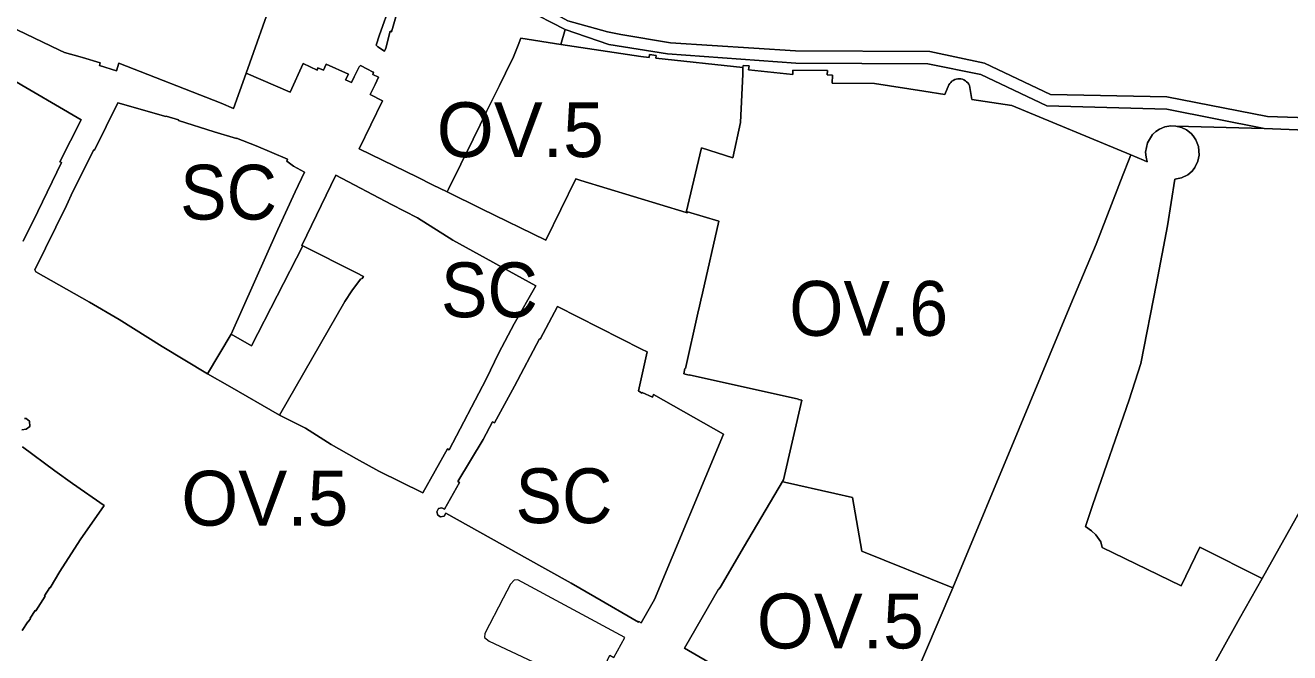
# Model space of a CAD drawing. Extents: x -650451 to -642268, y -1075216 to -1066610.
# Drawn here: x -647157.3 to -646880.7, y -1070571.6 to -1070434.3 of the extents above; entities that cross this region are included whole.
import ezdxf

# ---------------------------------------------------------------- set-up
doc = ezdxf.new("R2010")
doc.units = 0
doc.header["$LTSCALE"] = 4.8
for name, color, linetype, lineweight in [('11', 7, 'Continuous', 13), ('12', 7, 'Continuous', 13), ('15', 7, 'Continuous', 13), ('17', 7, 'Continuous', 13), ('40', 7, 'Continuous', 13), ('48', 7, 'Continuous', 13)]:
    doc.layers.add(name, color=color, linetype=linetype, lineweight=lineweight)
doc.layers.add('62', color=7, linetype='Continuous')

msp = doc.modelspace()

# ---------------------------------------------------------------- linework, layer by layer
at = {"layer": '11'}
msp.add_line((-647117.43, -1070510.56), (-647112.27, -1070501.93), dxfattribs=at)
for points in [[(-647108.96, -1070444.81), (-647111.71, -1070452.49), (-647114.44, -1070451.37), (-647136.8, -1070442.59), (-647137.31, -1070444.24), (-647141.06, -1070443.08), (-647140.88, -1070442.51), (-647144.79, -1070441.36), (-647145.25, -1070441.23), (-647148.72, -1070440.26), (-647149.82, -1070439.78), (-647160.92, -1070434.39), (-647186.56, -1070420.18)], [(-647101, -1070420.71), (-647099.97, -1070421.15), (-647100.03, -1070421.31), (-647102.02, -1070426.93), (-647102.32, -1070427.77), (-647102.9, -1070427.62), (-647108.96, -1070444.81)], [(-647065, -1070470.75), (-647064.72, -1070470.17), (-647059.34, -1070459.24), (-647057.79, -1070456.1), (-647056.36, -1070453.17), (-647054.93, -1070450.26), (-647053.56, -1070447.48), (-647052.24, -1070444.75), (-647050.48, -1070441.24), (-647049.5, -1070438.66), (-647048.91, -1070437.12), (-647040.14, -1070438.54)], [(-647040.14, -1070438.54), (-647022.64, -1070441.16), (-647020.8, -1070441.35), (-647020.73, -1070440.71), (-647019.28, -1070440.91), (-647019.35, -1070441.51), (-647000.29, -1070443.55)], [(-647000.29, -1070443.55), (-647000.35, -1070445.01), (-647000.8, -1070455.61), (-647002.5, -1070463.29), (-647009.39, -1070461.13), (-647012.75, -1070475.28)], [(-647012.75, -1070475.28), (-647009.39, -1070461.13), (-647002.5, -1070463.29), (-647000.8, -1070455.61), (-647000.35, -1070445.01), (-647000.29, -1070443.55)], [(-647000.29, -1070443.55), (-647000.25, -1070443.1), (-646998.96, -1070443.2), (-646999.08, -1070444.05), (-646989.4, -1070445.07), (-646989.36, -1070444.1), (-646981.8, -1070444.21), (-646981.84, -1070445.12), (-646980.68, -1070445.19), (-646980.76, -1070447), (-646971.5, -1070447.04), (-646960.73, -1070448.7), (-646956.13, -1070449.46), (-646955.24, -1070447.37), (-646955.069, -1070447.078), (-646954.852, -1070446.804), (-646954.594, -1070446.559), (-646954.299, -1070446.352), (-646953.978, -1070446.189), (-646953.64, -1070446.077), (-646953.296, -1070446.014), (-646952.958, -1070446.001), (-646952.621, -1070446.034), (-646952.282, -1070446.116), (-646951.951, -1070446.248), (-646951.64, -1070446.429), (-646951.358, -1070446.653), (-646951.114, -1070446.913), (-646950.914, -1070447.198), (-646950.76, -1070447.5), (-646950.26, -1070450.53), (-646941.45, -1070451.87), (-646915.42, -1070462.65)], [(-646905.62, -1070456.35), (-646904.38, -1070456.65), (-646903.26, -1070457.19), (-646902.24, -1070458.02), (-646901.83, -1070458.49), (-646901.2, -1070459.39), (-646900.62, -1070460.84), (-646900.52, -1070462.72), (-646900.75, -1070464.04), (-646901.41, -1070465.44), (-646901.99, -1070466.26), (-646902.95, -1070467.03), (-646904.37, -1070467.69), (-646905.81, -1070467.96), (-646907.43, -1070478.16), (-646909.85, -1070490.78), (-646913.24, -1070508.3), (-646915.81, -1070516.29), (-646923.79, -1070539.15), (-646925.34, -1070544.02), (-646924.03, -1070544.97), (-646923.09, -1070545.79), (-646922.04, -1070547.33), (-646921.73, -1070548.6), (-646904.44, -1070556.97), (-646900.34, -1070548.49), (-646886.721, -1070555.37)], [(-646915.42, -1070462.65), (-646912.65, -1070463.8), (-646911.84, -1070464.2), (-646912.1, -1070463.13), (-646912.22, -1070462.04), (-646911.82, -1070460.03), (-646910.73, -1070458.23), (-646909.99, -1070457.55), (-646909.19, -1070457.01), (-646907.99, -1070456.53), (-646906.69, -1070456.31), (-646905.62, -1070456.35)], [(-646915.42, -1070462.65), (-646915.79, -1070463.58), (-646917.17, -1070467.11), (-646923.06, -1070482.21), (-646928.55, -1070495.36), (-646939.89, -1070522.56), (-646954.38, -1070557.43)], [(-646954.38, -1070557.43), (-646939.89, -1070522.56), (-646928.55, -1070495.36), (-646923.06, -1070482.21), (-646917.17, -1070467.11), (-646915.79, -1070463.58), (-646915.42, -1070462.65)], [(-647012.75, -1070475.28), (-647035.73, -1070468.27), (-647036.87, -1070467.93), (-647043.43, -1070481.34), (-647057.5, -1070474.44), (-647065, -1070470.75)], [(-646991.63, -1070534.15), (-646991.4, -1070533.77), (-646987.38, -1070516.38), (-646988.12, -1070516.22), (-646988.14, -1070516.12), (-647012.05, -1070510.82), (-647012.07, -1070510.91), (-647013.23, -1070510.59), (-647012.98, -1070509.45), (-647012.89, -1070509.45), (-647010.14, -1070497.33), (-647009.79, -1070495.77), (-647009.49, -1070494.49), (-647009.14, -1070492.92), (-647005.57, -1070477.19), (-647012.43, -1070475.12), (-647012.53, -1070475.35), (-647012.75, -1070475.28)], [(-647112.27, -1070501.93), (-647107.77, -1070504.44), (-647096.59, -1070482.6)], [(-647096.59, -1070482.6), (-647084.83, -1070488.5), (-647083.28, -1070489.27), (-647083.57, -1070489.75), (-647083.98, -1070489.83), (-647085.84, -1070492.4), (-647087.4, -1070494.74), (-647101.68, -1070519.61)], [(-647101.68, -1070519.61), (-647112.55, -1070513.38), (-647117.43, -1070510.56)], [(-646970.59, -1070595.31), (-646993.39, -1070582.12), (-646999.31, -1070578.78), (-646999.24, -1070578.67), (-646999.5, -1070578.52), (-647000.08, -1070578.18), (-647001.71, -1070577.23), (-647002.29, -1070576.9), (-647013.1, -1070570.62), (-647005.65, -1070557.68), (-647005.56, -1070557.72), (-647005.3, -1070557.33), (-646999.98, -1070548.21), (-646991.63, -1070534.15)], [(-646954.38, -1070557.43), (-646974.3, -1070549.38), (-646976.36, -1070537.64), (-646980.21, -1070536.81), (-646991.19, -1070534.26), (-646991.63, -1070534.15)], [(-646991.63, -1070534.15), (-646991.19, -1070534.26), (-646980.21, -1070536.81), (-646976.36, -1070537.64), (-646974.3, -1070549.38), (-646954.38, -1070557.43)], [(-646886.721, -1070555.37), (-646891.65, -1070564.15), (-646899.2, -1070577.61), (-646892.4, -1070580.64)], [(-646954.38, -1070557.43), (-646960.59, -1070571.95), (-646970.59, -1070595.31)], [(-646970.59, -1070595.31), (-646960.59, -1070571.95), (-646954.38, -1070557.43)]]:
    msp.add_lwpolyline(points, dxfattribs=at)
at = {"layer": '12'}
for points in [[(-646886.721, -1070555.37), (-646864.73, -1070516.2), (-646816.42, -1070540.49)], [(-646892.4, -1070580.64), (-646899.2, -1070577.61), (-646891.65, -1070564.15), (-646886.721, -1070555.37)]]:
    msp.add_lwpolyline(points, dxfattribs=at)
at = {"layer": '15'}
for points in [[(-647074.29, -1070426.5), (-647074.81, -1070427.56), (-647075.01, -1070427.99), (-647074.7, -1070428.16), (-647075.94, -1070431.43), (-647076.84, -1070434.5), (-647077.15, -1070435.7), (-647077.46, -1070435.57), (-647078.39, -1070439.33), (-647078.72, -1070439.98), (-647080.14, -1070439), (-647080.55, -1070438.64), (-647079.77, -1070436.42), (-647078.76, -1070433.56), (-647075.84, -1070425.31), (-647076.51, -1070424.44), (-647077.1, -1070423.78), (-647078.2, -1070423.04), (-647081.22, -1070420.13), (-647086.13, -1070415.86), (-647092.69, -1070410.13), (-647094.97, -1070408.13)], [(-647078.27, -1070415.07), (-647069.27, -1070417.46), (-647052.28, -1070425.72), (-647038.62, -1070433.3), (-647029.96, -1070435.73), (-647027.03, -1070436.35), (-647016.13, -1070438.11), (-646988.78, -1070439.92), (-646959.4, -1070440.06), (-646947.43, -1070442.59), (-646932.98, -1070449.44), (-646907.55, -1070449.99), (-646885.55, -1070454.3), (-646798.18, -1070457.17), (-646795.84, -1070457.11)], [(-647186.56, -1070420.18), (-647160.92, -1070434.39), (-647149.82, -1070439.78), (-647148.72, -1070440.26), (-647145.25, -1070441.23), (-647144.79, -1070441.36), (-647140.88, -1070442.51), (-647141.06, -1070443.08), (-647137.31, -1070444.24), (-647136.8, -1070442.59), (-647114.44, -1070451.37), (-647111.71, -1070452.49), (-647108.96, -1070444.81)], [(-647039.22, -1070435.22), (-647048.03, -1070430.69), (-647053.22, -1070426.8)], [(-646886.28, -1070456.9), (-646907.6, -1070452.64), (-646933.81, -1070451.94), (-646948.26, -1070445.04), (-646959.87, -1070442.73), (-646988.72, -1070442.62), (-647016.79, -1070440.55), (-647029.63, -1070438.51), (-647039.22, -1070435.22)], [(-647108.96, -1070444.81), (-647099.36, -1070448.97), (-647096.5, -1070442.67), (-647093.44, -1070444.11), (-647093.28, -1070443.63), (-647092.09, -1070444.12), (-647091.47, -1070442.83), (-647086.61, -1070445.01), (-647087.23, -1070446.27), (-647085.94, -1070446.83), (-647085.34, -1070445.57), (-647084.22, -1070443.4), (-647083.98, -1070443.1), (-647082.41, -1070443.92), (-647081.3, -1070444.49), (-647081.11, -1070444.59), (-647081.29, -1070445.06), (-647080.03, -1070445.69), (-647080.78, -1070447.28), (-647081.81, -1070449.47), (-647079.12, -1070450.83), (-647084.23, -1070461.32), (-647071.52, -1070467.55), (-647068.19, -1070469.19), (-647065, -1070470.75)], [(-647157.77, -1070481.53), (-647154.52, -1070475.03), (-647149.34, -1070464.34), (-647149.71, -1070464.17), (-647145.08, -1070454.99), (-647161.06, -1070445.63)], [(-647112.27, -1070501.93), (-647102.03, -1070479), (-647098.27, -1070470.75), (-647096.2, -1070466.44), (-647098.64, -1070465.11), (-647100.07, -1070464.06), (-647099.92, -1070463.63), (-647106.76, -1070460.66), (-647111.07, -1070458.98), (-647111.11, -1070459.1), (-647115.99, -1070457.62), (-647123.77, -1070455.11), (-647123.74, -1070455.03), (-647126.49, -1070454.16), (-647126.52, -1070454.24), (-647137.07, -1070451.29), (-647142.17, -1070461.62), (-647142.33, -1070461.55), (-647146.87, -1070470.66), (-647148.29, -1070473.74), (-647155.17, -1070487.79), (-647155.01, -1070488.27), (-647143.21, -1070494.91), (-647136.79, -1070498.68), (-647127.37, -1070504.6), (-647117.43, -1070510.56)], [(-646794.59, -1070494.62), (-646799.06, -1070460.36), (-646886.28, -1070456.9)], [(-647101.68, -1070519.61), (-647096, -1070522.46), (-647090.37, -1070526.04), (-647084.81, -1070529.22), (-647079.93, -1070531.89), (-647070.29, -1070536.65), (-647064.95, -1070526.98), (-647064.53, -1070527.22), (-647056.5, -1070511.72), (-647053.72, -1070506), (-647050.35, -1070499.67), (-647045.61, -1070491.35), (-647063.74, -1070481.33), (-647071.52, -1070476.47), (-647077.19, -1070473.5), (-647089.39, -1070467.1), (-647096.81, -1070482.49), (-647096.59, -1070482.6)], [(-647065, -1070470.75), (-647057.5, -1070474.44), (-647043.43, -1070481.34), (-647036.87, -1070467.93), (-647035.73, -1070468.27), (-647012.75, -1070475.28)], [(-647012.75, -1070475.28), (-647012.53, -1070475.35), (-647012.43, -1070475.12), (-647005.57, -1070477.19), (-647009.14, -1070492.92), (-647009.49, -1070494.49), (-647009.79, -1070495.77), (-647010.14, -1070497.33), (-647012.89, -1070509.45), (-647012.98, -1070509.45), (-647013.23, -1070510.59), (-647012.07, -1070510.91), (-647012.05, -1070510.82), (-646988.14, -1070516.12), (-646988.12, -1070516.22), (-646987.38, -1070516.38), (-646991.4, -1070533.77), (-646991.63, -1070534.15)], [(-647096.59, -1070482.6), (-647107.77, -1070504.44), (-647112.27, -1070501.93)], [(-647117.43, -1070510.56), (-647112.55, -1070513.38), (-647101.68, -1070519.61)], [(-647158.02, -1070522.81), (-647157.07, -1070522.7), (-647156.3, -1070522.08), (-647156.39, -1070520.97), (-647157.11, -1070520.38), (-647157.46, -1070520.39)], [(-647157.95, -1070566.77), (-647156.71, -1070564.84), (-647156.64, -1070564.88), (-647156.16, -1070564.14), (-647156.22, -1070564.09), (-647155.13, -1070562.37), (-647155.02, -1070562.45), (-647152.97, -1070559.22), (-647153.08, -1070559.15), (-647151.94, -1070557.38), (-647151.88, -1070557.42), (-647149.74, -1070553.88), (-647145.28, -1070546.93), (-647140.03, -1070539.43), (-647146.99, -1070534.62), (-647150.83, -1070531.79), (-647157.93, -1070526.57)], [(-646991.63, -1070534.15), (-646999.98, -1070548.21), (-647005.3, -1070557.33), (-647005.56, -1070557.72), (-647005.65, -1070557.68), (-647013.1, -1070570.62), (-647002.29, -1070576.9), (-647001.71, -1070577.23), (-647000.08, -1070578.18), (-646999.5, -1070578.52), (-646999.24, -1070578.67), (-646999.31, -1070578.78), (-646993.39, -1070582.12), (-646970.59, -1070595.31)]]:
    msp.add_lwpolyline(points, dxfattribs=at)
for points in [[(-647020.1, -1070515.66), (-647022.32, -1070514.69), (-647022.38, -1070514.85), (-647023.16, -1070514.31), (-647021.26, -1070505.75), (-647022.49, -1070505.18), (-647040.86, -1070495.87), (-647044.63, -1070503.01), (-647044.79, -1070502.93), (-647050.27, -1070513.3), (-647054.64, -1070521.33), (-647055.06, -1070521.12), (-647057.15, -1070524.97), (-647062.65, -1070534.18), (-647062.32, -1070534.39), (-647065.56, -1070540.21), (-647066.14, -1070539.9), (-647066.9, -1070540.09), (-647067.27, -1070540.75), (-647067.03, -1070541.49), (-647066.44, -1070541.88), (-647065.63, -1070541.73), (-647065.26, -1070541.11), (-647052.93, -1070547.98), (-647048.06, -1070550.69), (-647037.85, -1070556.38), (-647032.67, -1070559.38), (-647023.12, -1070564.9), (-647023.06, -1070564.77), (-647022.57, -1070565.05), (-647019.68, -1070559.99), (-647004.55, -1070523.77), (-647019.84, -1070515.08)], [(-647055.79, -1070569.07), (-647033.01, -1070579.83), (-647029.44, -1070572.13), (-647028.52, -1070572.63), (-647026.14, -1070568.26), (-647049.52, -1070555.64), (-647050.37, -1070555.74), (-647051.14, -1070556.59), (-647052.77, -1070559.7), (-647056.79, -1070567.41), (-647056.8, -1070568.32)]]:
    msp.add_lwpolyline(points, close=True, dxfattribs=at)
at = {"layer": '17'}
for points in [[(-647094.97, -1070408.13), (-647092.69, -1070410.13), (-647086.13, -1070415.86), (-647081.22, -1070420.13), (-647078.2, -1070423.04), (-647077.1, -1070423.78), (-647076.51, -1070424.44), (-647075.84, -1070425.31), (-647078.76, -1070433.56), (-647079.77, -1070436.42), (-647080.55, -1070438.64), (-647080.14, -1070439), (-647078.72, -1070439.98), (-647078.39, -1070439.33), (-647077.46, -1070435.57), (-647077.15, -1070435.7), (-647076.84, -1070434.5), (-647075.94, -1070431.43), (-647074.7, -1070428.16), (-647075.01, -1070427.99), (-647074.81, -1070427.56), (-647074.29, -1070426.5)], [(-647108.96, -1070444.81), (-647102.9, -1070427.62), (-647102.32, -1070427.77), (-647102.02, -1070426.93), (-647100.03, -1070421.31), (-647099.97, -1070421.15), (-647101, -1070420.71)], [(-647053.22, -1070426.8), (-647048.03, -1070430.69), (-647039.22, -1070435.22), (-647040.14, -1070438.54)], [(-647040.14, -1070438.54), (-647048.91, -1070437.12), (-647049.5, -1070438.66), (-647050.48, -1070441.24), (-647052.24, -1070444.75), (-647053.56, -1070447.48), (-647054.93, -1070450.26), (-647056.36, -1070453.17), (-647057.79, -1070456.1), (-647059.34, -1070459.24), (-647064.72, -1070470.17), (-647065, -1070470.75)], [(-647065, -1070470.75), (-647068.19, -1070469.19), (-647071.52, -1070467.55), (-647084.23, -1070461.32), (-647079.12, -1070450.83), (-647081.81, -1070449.47), (-647080.78, -1070447.28), (-647080.03, -1070445.69), (-647081.29, -1070445.06), (-647081.11, -1070444.59), (-647081.3, -1070444.49), (-647082.41, -1070443.92), (-647083.98, -1070443.1), (-647084.22, -1070443.4), (-647085.34, -1070445.57), (-647085.94, -1070446.83), (-647087.23, -1070446.27), (-647086.61, -1070445.01), (-647091.47, -1070442.83), (-647092.09, -1070444.12), (-647093.28, -1070443.63), (-647093.44, -1070444.11), (-647096.5, -1070442.67), (-647099.36, -1070448.97), (-647108.96, -1070444.81)], [(-647161.06, -1070445.63), (-647145.08, -1070454.99), (-647149.71, -1070464.17), (-647149.34, -1070464.34), (-647154.52, -1070475.03), (-647157.77, -1070481.53)], [(-647096.59, -1070482.6), (-647096.81, -1070482.49), (-647089.39, -1070467.1), (-647077.19, -1070473.5), (-647071.52, -1070476.47), (-647063.74, -1070481.33), (-647045.61, -1070491.35), (-647050.35, -1070499.67), (-647053.72, -1070506), (-647056.5, -1070511.72), (-647064.53, -1070527.22), (-647064.95, -1070526.98), (-647070.29, -1070536.65), (-647079.93, -1070531.89), (-647084.81, -1070529.22), (-647090.37, -1070526.04), (-647096, -1070522.46), (-647101.68, -1070519.61)], [(-647101.68, -1070519.61), (-647087.4, -1070494.74), (-647085.84, -1070492.4), (-647083.98, -1070489.83), (-647083.57, -1070489.75), (-647083.28, -1070489.27), (-647084.83, -1070488.5), (-647096.59, -1070482.6)], [(-647157.46, -1070520.39), (-647157.11, -1070520.38), (-647156.39, -1070520.97), (-647156.3, -1070522.08), (-647157.07, -1070522.7), (-647158.02, -1070522.81)], [(-647157.93, -1070526.57), (-647150.83, -1070531.79), (-647146.99, -1070534.62), (-647140.03, -1070539.43), (-647145.28, -1070546.93), (-647149.74, -1070553.88), (-647151.88, -1070557.42), (-647151.94, -1070557.38), (-647153.08, -1070559.15), (-647152.97, -1070559.22), (-647155.02, -1070562.45), (-647155.13, -1070562.37), (-647156.22, -1070564.09), (-647156.16, -1070564.14), (-647156.64, -1070564.88), (-647156.71, -1070564.84), (-647157.95, -1070566.77)]]:
    msp.add_lwpolyline(points, dxfattribs=at)
for points in [[(-647117.43, -1070510.56), (-647127.37, -1070504.6), (-647136.79, -1070498.68), (-647143.21, -1070494.91), (-647155.01, -1070488.27), (-647155.17, -1070487.79), (-647148.29, -1070473.74), (-647146.87, -1070470.66), (-647142.33, -1070461.55), (-647142.17, -1070461.62), (-647137.07, -1070451.29), (-647126.52, -1070454.24), (-647126.49, -1070454.16), (-647123.74, -1070455.03), (-647123.77, -1070455.11), (-647115.99, -1070457.62), (-647111.11, -1070459.1), (-647111.07, -1070458.98), (-647106.76, -1070460.66), (-647099.92, -1070463.63), (-647100.07, -1070464.06), (-647098.64, -1070465.11), (-647096.2, -1070466.44), (-647098.27, -1070470.75), (-647102.03, -1070479), (-647112.27, -1070501.93)], [(-647020.1, -1070515.66), (-647019.84, -1070515.08), (-647004.55, -1070523.77), (-647019.68, -1070559.99), (-647022.57, -1070565.05), (-647023.06, -1070564.77), (-647023.12, -1070564.9), (-647032.67, -1070559.38), (-647037.85, -1070556.38), (-647048.06, -1070550.69), (-647052.93, -1070547.98), (-647065.26, -1070541.11), (-647065.63, -1070541.73), (-647066.44, -1070541.88), (-647067.03, -1070541.49), (-647067.27, -1070540.75), (-647066.9, -1070540.09), (-647066.14, -1070539.9), (-647065.56, -1070540.21), (-647062.32, -1070534.39), (-647062.65, -1070534.18), (-647057.15, -1070524.97), (-647055.06, -1070521.12), (-647054.64, -1070521.33), (-647050.27, -1070513.3), (-647044.79, -1070502.93), (-647044.63, -1070503.01), (-647040.86, -1070495.87), (-647022.49, -1070505.18), (-647021.26, -1070505.75), (-647023.16, -1070514.31), (-647022.38, -1070514.85), (-647022.32, -1070514.69)]]:
    msp.add_lwpolyline(points, close=True, dxfattribs=at)
at = {"layer": '40'}
msp.add_line((-646905.62, -1070456.35), (-646886.28, -1070456.9), dxfattribs=at)
for points in [[(-646886.721, -1070555.37), (-646900.34, -1070548.49), (-646904.44, -1070556.97), (-646921.73, -1070548.6), (-646922.04, -1070547.33), (-646923.09, -1070545.79), (-646924.03, -1070544.97), (-646925.34, -1070544.02), (-646923.79, -1070539.15), (-646915.81, -1070516.29), (-646913.24, -1070508.3), (-646909.85, -1070490.78), (-646907.43, -1070478.16), (-646905.81, -1070467.96), (-646904.37, -1070467.69), (-646902.95, -1070467.03), (-646901.99, -1070466.26), (-646901.41, -1070465.44), (-646900.75, -1070464.04), (-646900.52, -1070462.72), (-646900.62, -1070460.84), (-646901.2, -1070459.39), (-646901.83, -1070458.49), (-646902.24, -1070458.02), (-646903.26, -1070457.19), (-646904.38, -1070456.65), (-646905.62, -1070456.35)], [(-646886.28, -1070456.9), (-646799.06, -1070460.36), (-646794.59, -1070494.62)], [(-646816.42, -1070540.49), (-646864.73, -1070516.2), (-646886.721, -1070555.37)]]:
    msp.add_lwpolyline(points, dxfattribs=at)
at = {"layer": '48'}
msp.add_line((-647040.14, -1070438.54), (-647039.22, -1070435.22), dxfattribs=at)
for points in [[(-646795.84, -1070457.11), (-646798.18, -1070457.17), (-646885.55, -1070454.3), (-646907.55, -1070449.99), (-646932.98, -1070449.44), (-646947.43, -1070442.59), (-646959.4, -1070440.06), (-646988.78, -1070439.92), (-647016.13, -1070438.11), (-647027.03, -1070436.35), (-647029.96, -1070435.73), (-647038.62, -1070433.3), (-647052.28, -1070425.72), (-647069.27, -1070417.46), (-647078.27, -1070415.07)], [(-647039.22, -1070435.22), (-647029.63, -1070438.51), (-647016.79, -1070440.55), (-646988.72, -1070442.62), (-646959.87, -1070442.73), (-646948.26, -1070445.04), (-646933.81, -1070451.94), (-646907.6, -1070452.64), (-646886.28, -1070456.9), (-646905.62, -1070456.35)], [(-647000.29, -1070443.55), (-647019.35, -1070441.51), (-647019.28, -1070440.91), (-647020.73, -1070440.71), (-647020.8, -1070441.35), (-647022.64, -1070441.16), (-647040.14, -1070438.54)], [(-646915.42, -1070462.65), (-646941.45, -1070451.87), (-646950.26, -1070450.53), (-646950.76, -1070447.5), (-646950.914, -1070447.198), (-646951.114, -1070446.913), (-646951.358, -1070446.653), (-646951.64, -1070446.429), (-646951.951, -1070446.248), (-646952.282, -1070446.116), (-646952.621, -1070446.034), (-646952.958, -1070446.001), (-646953.296, -1070446.014), (-646953.64, -1070446.077), (-646953.978, -1070446.189), (-646954.299, -1070446.352), (-646954.594, -1070446.559), (-646954.852, -1070446.804), (-646955.069, -1070447.078), (-646955.24, -1070447.37), (-646956.13, -1070449.46), (-646960.73, -1070448.7), (-646971.5, -1070447.04), (-646980.76, -1070447), (-646980.68, -1070445.19), (-646981.84, -1070445.12), (-646981.8, -1070444.21), (-646989.36, -1070444.1), (-646989.4, -1070445.07), (-646999.08, -1070444.05), (-646998.96, -1070443.2), (-647000.25, -1070443.1), (-647000.29, -1070443.55)], [(-646905.62, -1070456.35), (-646906.69, -1070456.31), (-646907.99, -1070456.53), (-646909.19, -1070457.01), (-646909.99, -1070457.55), (-646910.73, -1070458.23), (-646911.82, -1070460.03), (-646912.22, -1070462.04), (-646912.1, -1070463.13), (-646911.84, -1070464.2), (-646912.65, -1070463.8), (-646915.42, -1070462.65)]]:
    msp.add_lwpolyline(points, dxfattribs=at)

# ---------------------------------------------------------------- texts
at = {"layer": '62'}
for p in [(-647067.282, -1070463.152), (-647123.17, -1070543.803), (-646997.276, -1070570.681)]:
    msp.add_text('OV.5', height=12, dxfattribs=at).set_placement(p)
at = {"layer": '62', "width": 0.95}
for s, p in [('SC', (-647123.42, -1070476.824)), ('SC', (-647066.357, -1070498.201)), ('OV.6', (-646990.163, -1070502.256)), ('SC', (-647050.042, -1070543.265))]:
    msp.add_text(s, height=12, dxfattribs=at).set_placement(p)

doc.saveas('drawing.dxf')
